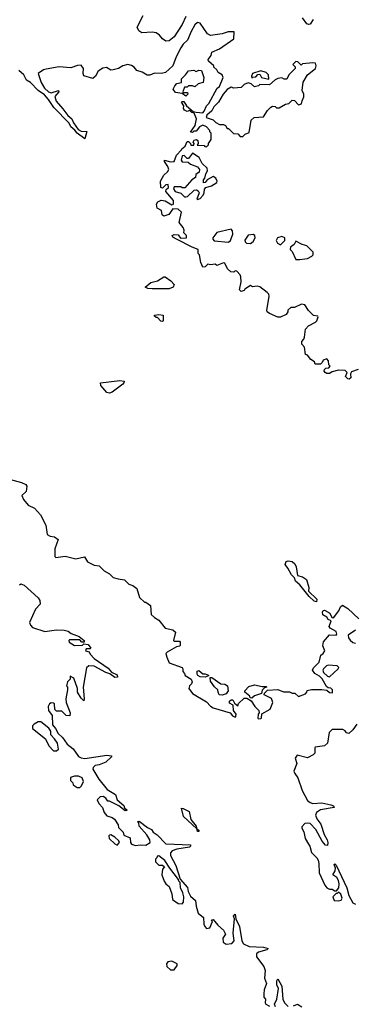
# Model space of a CAD drawing. Extents: x 2210602 to 2357277, y 510288 to 673808.
# Tile 290 of 464: x 2311621 to 2314214, y 587894 to 595502. Entities that reach past the tile are written whole.
import ezdxf

# ---------------------------------------------------------------- set-up
doc = ezdxf.new("R2010")
doc.units = 0

msp = doc.modelspace()

# ---------------------------------------------------------------- linework, layer by layer
at = {"layer": '0CON05XD'}
for points in [[(2312903.8, 595525), (2312875.4, 595465), (2312815, 595370), (2312775, 595338.8), (2312750, 595335), (2312725, 595353.3), (2312701.7, 595381.7), (2312675, 595398.8), (2312645, 595404), (2312565, 595398.8), (2312540, 595415), (2312528.8, 595445), (2312575.6, 595535)], [(2313888, 595502), (2313865, 595467.5), (2313855, 595463.8), (2313839.3, 595469.3), (2313806, 595515)], [(2314235, 592800), (2314185, 592780), (2314177.5, 592765), (2314180, 592735), (2314167, 592723), (2314155, 592727.5), (2314137.5, 592745), (2314150, 592775), (2314135, 592790), (2314085, 592792.5), (2314035, 592780), (2314015, 592767.5), (2313995, 592767.5), (2313980, 592775), (2313972.5, 592785), (2313975, 592800), (2313985, 592810), (2314008.3, 592811.7), (2314020, 592825), (2314010, 592835), (2314007, 592867), (2313995, 592880), (2313965, 592870), (2313958.3, 592851.7), (2313945, 592840), (2313905, 592840), (2313898.3, 592858.3), (2313870, 592875), (2313845, 592910), (2313830, 592915), (2313821.7, 592971.7), (2313800, 592995), (2313800, 593015), (2313817, 593033), (2313821.7, 593048.3), (2313828.3, 593111.7), (2313853, 593137), (2313906.4, 593163.6), (2313917.5, 593175), (2313927.5, 593205), (2313925, 593210), (2313890, 593215), (2313852.5, 593255), (2313825, 593297.5), (2313797, 593303), (2313745, 593277.5), (2313715, 593277.5), (2313693, 593257), (2313692.5, 593245), (2313680, 593225), (2313635, 593202.5), (2313615, 593202.5), (2313550.5, 593230.5), (2313532.5, 593245), (2313530, 593255), (2313547.5, 593365), (2313545, 593380), (2313532.5, 593395), (2313477, 593437), (2313455, 593443.3), (2313418.3, 593438.3), (2313405, 593447.5), (2313360.7, 593419.3), (2313355, 593410), (2313331.7, 593401.7), (2313320, 593415), (2313332.5, 593475), (2313330, 593515), (2313325, 593530), (2313298.3, 593558.3), (2313285, 593560), (2313275, 593550), (2313253, 593553), (2313227, 593577), (2313205, 593620), (2313195, 593622.5), (2313145, 593602.5), (2313131.7, 593611.7), (2313095, 593607.5), (2313075, 593612.5), (2313055, 593592.5), (2313035, 593590), (2313020, 593625), (2313010, 593685), (2313000, 593695), (2313000, 593725), (2312953, 593743), (2312837, 593803), (2312805, 593820), (2312800, 593835), (2312815, 593842.5), (2312845, 593840), (2312863, 593813), (2312910, 593815), (2312910, 593835), (2312890, 593855), (2312892.5, 593875), (2312883.3, 593895), (2312852.5, 593935), (2312870, 594015), (2312845, 594037.5), (2312805, 594040), (2312773, 593997), (2312735, 593982.5), (2312722.5, 593995), (2312716.2, 594026.2), (2312682.5, 594045), (2312677.5, 594075), (2312687, 594093), (2312715, 594107.5), (2312745, 594102.5), (2312795, 594070), (2312810, 594075), (2312810, 594105), (2312750, 594175), (2312751.7, 594188.3), (2312770, 594205), (2312768.3, 594228.3), (2312750, 594225), (2312725, 594200), (2312710, 594205), (2312707.5, 594255), (2312735, 594300), (2312762.5, 594325), (2312772.5, 594345), (2312766.1, 594366.1), (2312740, 594405), (2312740, 594415), (2312785, 594403.3), (2312813, 594407), (2312832.5, 594455), (2312870, 594495), (2312872.5, 594505), (2312900, 594525), (2312915, 594560), (2312925, 594560), (2312940, 594545), (2312943, 594533), (2312967.5, 594532.5), (2312970, 594545), (2312960, 594555), (2312970, 594570), (2312987, 594577), (2312997, 594567), (2313000, 594545), (2312991.7, 594531.7), (2313045, 594530), (2313051.7, 594521.7), (2313065, 594520), (2313080, 594535), (2313080, 594545), (2313100, 594575), (2313100, 594625), (2313090, 594635), (2313090, 594645), (2313065, 594672.5), (2313035, 594687.5), (2313010, 594675), (2312985, 594640), (2312965, 594640), (2312955, 594630), (2312941.7, 594631.7), (2312977, 594683), (2312986.4, 594736.4), (2312968.3, 594778.3), (2312950, 594785), (2312935, 594800), (2312915, 594793.3), (2312895, 594802.5), (2312887.5, 594815), (2312890, 594835), (2312870, 594865), (2312875, 594870), (2312888.3, 594868.3), (2312910, 594835), (2312961.7, 594791.7), (2312983, 594787), (2313035, 594782.5), (2313046.4, 594793.6), (2313063.8, 594835), (2313081.2, 594855), (2313146.7, 594973.3), (2313163.6, 594986.4), (2313192.5, 595055), (2313186.4, 595076.4), (2313153.6, 595093.6), (2313143, 595113), (2313120, 595135), (2313120, 595145), (2313080.7, 595180.7), (2313077.5, 595195), (2313100, 595225), (2313105, 595250), (2313165, 595276.7), (2313276.4, 595353.6), (2313276.7, 595406.7), (2313231.7, 595408.3), (2313185, 595391.2), (2313095, 595380), (2313072.6, 595392.6), (2313015.7, 595475.7), (2312995, 595478.8), (2312975, 595461.2), (2312945, 595411.2), (2312917.7, 595342.3), (2312885, 595312.9), (2312866.7, 595285), (2312830.9, 595215), (2312804.2, 595145), (2312746.2, 595093.8), (2312717, 595087), (2312662.3, 595087.7), (2312625, 595072.5), (2312605, 595073.8), (2312565.9, 595095.9), (2312525, 595110), (2312505.7, 595135.7), (2312485, 595148), (2312455, 595156.2), (2312417.5, 595145)], [(2312417.5, 595145), (2312385, 595123.8), (2312343, 595113), (2312325, 595112.5), (2312291.7, 595131.7), (2312262.3, 595127.7), (2312226.7, 595105), (2312207.5, 595065), (2312185, 595047.5), (2312117, 595067), (2312110, 595085), (2312112.5, 595125), (2312095, 595150), (2312068.3, 595148.3), (2312015, 595130), (2311925, 595136.2), (2311825, 595118.8), (2311805, 595113.3), (2311763.6, 595086.4), (2311787.5, 595015), (2311813.2, 594973.2), (2311843.1, 594943.1), (2311865, 594936), (2311920, 594955), (2311922.5, 594945), (2311892.5, 594907.5), (2311901.7, 594871.7), (2311955, 594813.8), (2311991.9, 594761.9), (2312023.3, 594735), (2312035.8, 594705.8), (2312072, 594652), (2312095, 594640), (2312138.3, 594638.3), (2312125, 594580), (2312065, 594623.8), (2312048, 594648), (2312016.7, 594675), (2312001.7, 594701.7), (2311883.6, 594823.6), (2311842, 594885), (2311811.1, 594921.1), (2311764.2, 594955), (2311703.8, 595015), (2311674.1, 595034.1), (2311652, 595075), (2311615, 595110)], [(2313345, 594600), (2313363, 594617), (2313395, 594630), (2313410, 594725), (2313433, 594747), (2313505, 594750), (2313535, 594800), (2313560, 594825), (2313575, 594832.5), (2313595, 594830), (2313605, 594820), (2313625, 594820), (2313675, 594850), (2313700, 594855), (2313725, 594880), (2313745, 594877.5), (2313775, 594842.5), (2313799.3, 594850.7), (2313802.5, 594875), (2313817.5, 594905), (2313816.7, 594925), (2313803.3, 594955), (2313811.2, 595018.8), (2313845, 595076.7), (2313906.1, 595123.9), (2313912.5, 595145), (2313907.5, 595165), (2313885, 595168.8), (2313805, 595160), (2313795, 595150), (2313770, 595175), (2313755, 595177.5), (2313730, 595155), (2313748.3, 595138.3), (2313750, 595125), (2313700, 595075), (2313685, 595042.5), (2313665, 595042.5), (2313645, 595052.5), (2313615, 595046.2), (2313593.9, 595036.1), (2313551.7, 594998.3), (2313475, 595000), (2313465, 594990), (2313435, 594982.5), (2313410, 595005), (2313385, 595012.5), (2313355, 595000), (2313331.7, 594978.3), (2313275, 594972.5), (2313255, 594980), (2313225, 594962.5), (2313192, 594925), (2313156.4, 594863.6), (2313121.2, 594828.8), (2313105, 594797.5), (2313067.5, 594765), (2313062.5, 594745), (2313115, 594727.5), (2313135, 594707.5), (2313165, 594692.5), (2313195, 594692.5), (2313210, 594685), (2313225, 594660), (2313235, 594660), (2313273, 594623), (2313305, 594620), (2313325, 594600), (2313345, 594600)], [(2312905, 594910), (2312875, 594930), (2312825, 594940), (2312807.5, 594965), (2312819.3, 594990.7), (2312835, 595007.5), (2312870, 595015), (2312870, 595045), (2312902.5, 595075), (2312925, 595107.5), (2312965, 595112.5), (2312985, 595102.5), (2313005, 595112.5), (2313025, 595110), (2313042.5, 595055), (2313037.5, 595015), (2313000, 595005), (2312975, 594982.5), (2312955, 594990), (2312925, 594990), (2312915, 594980), (2312895, 594980), (2312880, 594945), (2312885, 594940), (2312918.3, 594938.3), (2312920, 594925), (2312905, 594910)], [(2313545, 595042.5), (2313542.5, 595075), (2313525, 595092.5), (2313485, 595106.7), (2313420, 595085), (2313412.5, 595065), (2313415, 595050), (2313421.7, 595058.3), (2313445, 595060), (2313461.7, 595078.3), (2313475, 595080), (2313490, 595055), (2313545, 595042.5)], [(2312995, 594112.5), (2313015, 594120), (2313037.5, 594145), (2313046.4, 594163.6), (2313048.3, 594191.7), (2313060, 594205), (2313101.7, 594218.3), (2313145, 594242.5), (2313147.5, 594255), (2313136.4, 594276.4), (2313115, 594290), (2313070, 594265), (2313055, 594242.5), (2313041.7, 594241.7), (2313040, 594265), (2313051.7, 594278.3), (2313058.3, 594311.7), (2313072.5, 594335), (2313070, 594355), (2313030.7, 594390.7), (2313006.4, 594436.4), (2312955, 594470), (2312925, 594430), (2312915, 594430), (2312891.7, 594451.7), (2312875, 594450), (2312867.5, 594415), (2312875, 594402.5), (2312921.7, 594401.7), (2312940, 594385), (2312993.6, 594363.6), (2313010, 594345), (2313007, 594323), (2312982.5, 594305), (2312978.3, 594281.7), (2312950, 594265), (2312897, 594203), (2312875, 594202.5), (2312865, 594210), (2312815, 594210), (2312810, 594195), (2312823, 594173), (2312865, 594162.5), (2312893.8, 594133.8), (2312905, 594132.5), (2312917.5, 594135), (2312970, 594185), (2312987, 594187), (2313000, 594180), (2313007.5, 594165), (2312990, 594115), (2312995, 594112.5)], [(2313235, 593782.5), (2313250, 593795), (2313266.7, 593845), (2313265, 593870), (2313255, 593882.5), (2313145, 593857.5), (2313112.5, 593815), (2313112.5, 593805), (2313124, 593794), (2313235, 593782.5)], [(2313405, 593773.3), (2313425, 593787.5), (2313440, 593815), (2313437.5, 593835), (2313425, 593842.5), (2313385, 593837.5), (2313360.7, 593799.3), (2313362.5, 593785), (2313373.9, 593773.9), (2313405, 593773.3)], [(2313635, 593762.5), (2313670, 593795), (2313670, 593815), (2313645, 593827.5), (2313613.6, 593816.4), (2313603.3, 593795), (2313612.5, 593775), (2313635, 593762.5)], [(2313785, 593647.5), (2313825, 593653.8), (2313845, 593657.5), (2313877.5, 593675), (2313887.5, 593685), (2313888.8, 593705), (2313840, 593755), (2313804.1, 593764.1), (2313755, 593790), (2313742.5, 593765), (2313712.5, 593745), (2313710, 593725), (2313725, 593710), (2313755, 593650), (2313785, 593647.5)], [(2312645, 593420.8), (2312610, 593425), (2312590, 593435), (2312635, 593470), (2312685, 593484), (2312735, 593513.8), (2312745, 593513.8), (2312788, 593485), (2312814.2, 593455), (2312805.5, 593434.5), (2312775, 593422.9), (2312645, 593420.8)], [(2312725, 593170), (2312711.7, 593171.7), (2312685, 593200), (2312675, 593200), (2312661.7, 593211.7), (2312661.7, 593218.3), (2312695, 593222.5), (2312728.3, 593218.3), (2312730, 593175), (2312725, 593170)], [(2312315, 592615.6), (2312295, 592620.6), (2312248.1, 592675), (2312243.8, 592696.2), (2312395, 592713.8), (2312428.1, 592708.1), (2312426.4, 592695), (2312416.4, 592685), (2312335, 592624.6), (2312315, 592615.6)], [(2311549.3, 591949.3), (2311635, 591926.7), (2311669.3, 591909.3), (2311676.7, 591896.7), (2311670, 591855), (2311636.7, 591825), (2311648.8, 591795), (2311685, 591750), (2311735, 591726.7), (2311781.2, 591675), (2311823.8, 591595), (2311833.6, 591523.6), (2311855, 591510), (2311890, 591505), (2311917.5, 591485), (2311893, 591413), (2311892.5, 591355), (2311900, 591345), (2311973, 591357), (2312054.1, 591335.9), (2312121.7, 591351.7), (2312145, 591312.5), (2312195, 591287.5), (2312235, 591282.5), (2312274.2, 591244.2), (2312315, 591220), (2312341.7, 591191.7), (2312381.7, 591181.7), (2312430, 591175), (2312465, 591140), (2312495, 591130), (2312525, 591107.5), (2312547, 591037), (2312585, 591000), (2312595, 591000), (2312632.5, 590975), (2312637.5, 590905), (2312661.7, 590881.7), (2312695, 590862.5), (2312745, 590800), (2312805, 590787.5), (2312825, 590770), (2312810, 590705), (2312815, 590700), (2312855, 590700), (2312861.7, 590691.7), (2312861.7, 590668.3), (2312858.3, 590661.7), (2312833, 590657), (2312760, 590615), (2312750, 590605), (2312756.7, 590575), (2312775, 590532.5), (2312876.4, 590496.4), (2312882.5, 590485), (2312880, 590465), (2312895, 590450), (2312900, 590435), (2312945, 590407.5), (2312953.8, 590385), (2312949.2, 590370.8), (2312932.5, 590355), (2312927.5, 590335), (2312956.7, 590295), (2313065, 590230), (2313095, 590197.5), (2313115, 590185.8), (2313246.2, 590146.2), (2313264.1, 590124.1), (2313285, 590112.5), (2313291.7, 590118.3), (2313292.5, 590135), (2313273, 590163), (2313270, 590205), (2313240.7, 590220.7), (2313242.5, 590235), (2313255, 590246.7), (2313267, 590247), (2313281.7, 590221.7), (2313305, 590200), (2313311.7, 590218.3), (2313355, 590260), (2313375, 590260), (2313408.3, 590238.3), (2313437.5, 590195), (2313467.5, 590165), (2313470, 590145), (2313463, 590137), (2313460, 590105), (2313465, 590100), (2313485, 590102.5)], [(2313915, 591003.8), (2313895, 591008), (2313856.7, 591045), (2313785.6, 591135.6), (2313752.7, 591162.7), (2313745, 591190), (2313721.7, 591211.7), (2313693.8, 591265), (2313672.3, 591292.3), (2313680, 591315), (2313695, 591320), (2313725, 591316), (2313747.3, 591297.3), (2313758, 591275), (2313766.2, 591206.2), (2313806, 591196), (2313836.1, 591176.1), (2313854.2, 591115), (2313852.5, 591085), (2313915.6, 591025.6), (2313915, 591003.8)], [(2311620, 591135), (2311628.3, 591141.7), (2311655, 591132.5), (2311763.9, 591033.9), (2311776.7, 591015), (2311778, 590985), (2311743.3, 590946.7), (2311697.5, 590845), (2311703, 590823), (2311720, 590805), (2311815, 590773.8), (2311905, 590786.2), (2311965, 590786), (2311995, 590778), (2312019.3, 590759.3), (2312080, 590735), (2312120, 590705), (2312118.3, 590691.7), (2312101.7, 590691.7), (2312085, 590710), (2312005, 590710), (2312000, 590705), (2312001.7, 590691.7), (2312045, 590667.5), (2312105, 590670), (2312115, 590680), (2312150, 590675), (2312170, 590645), (2312165, 590640), (2312135, 590640), (2312130, 590625), (2312158.3, 590618.3), (2312165, 590600), (2312196.1, 590566.1), (2312305, 590492.5), (2312330.7, 590460.7), (2312375, 590440), (2312377.5, 590422.5), (2312355, 590420), (2312317, 590447), (2312285, 590456.7), (2312195, 590506.2), (2312155, 590510), (2312136.7, 590495), (2312110, 590345), (2312120, 590255), (2312115, 590240), (2312095, 590260), (2312067.5, 590305), (2312067.5, 590335), (2312040, 590415), (2312011.7, 590428.3), (2312010, 590405), (2311990, 590385), (2311982.5, 590355), (2311990, 590345), (2311990, 590325), (2311976.7, 590255), (2311980, 590225), (2312010, 590145), (2312008.3, 590121.7), (2311980, 590125), (2311945, 590160), (2311905, 590160), (2311893, 590173), (2311890, 590215), (2311881.7, 590221.7), (2311865, 590222.5), (2311850, 590215), (2311840, 590195), (2311842.5, 590165), (2311872.5, 590125), (2311873, 590053), (2311897.5, 590025), (2311917, 589987), (2311952.5, 589955), (2311987.5, 589905), (2312035, 589867.5), (2312075, 589810), (2312095, 589797.5), (2312125, 589793.8), (2312295, 589820), (2312330, 589815), (2312330, 589805), (2312286.1, 589763.9), (2312235, 589743.3), (2312205, 589740), (2312187.5, 589725), (2312185, 589710), (2312233, 589633)], [(2313485, 590102.5), (2313490, 590105), (2313491.7, 590138.3), (2313555, 590173.3), (2313577.5, 590225), (2313566.4, 590256.4), (2313510, 590285), (2313511.7, 590298.3), (2313535, 590320), (2313616.1, 590326.1), (2313658.3, 590308.3), (2313705, 590307.5), (2313725, 590297.5), (2313747, 590297), (2313775, 590272.5), (2313828.3, 590291.7), (2313840, 590305), (2313841.7, 590318.3), (2313875, 590327.5), (2313955, 590327.5), (2313995, 590320), (2314015, 590302.5), (2314038.3, 590301.7), (2314037.5, 590325), (2314025, 590337.5), (2314005, 590340), (2313990.7, 590350.7), (2313957.7, 590407.7), (2313938.3, 590428.3), (2313900.5, 590450.5), (2313884, 590475), (2313890, 590495), (2313935, 590537.5), (2313948.3, 590591.7), (2313966.4, 590603.6), (2313977.5, 590625), (2313962.5, 590665), (2313967.5, 590695), (2314015, 590750), (2314065, 590746.7), (2314071.2, 590755), (2314066.2, 590775), (2314020, 590800), (2314012, 590812), (2314027, 590857), (2314005, 590866.7), (2313993.3, 590885), (2313964.3, 590904.3), (2313960, 590925), (2313965, 590936.2), (2313975, 590940), (2314016.2, 590916.2), (2314033.6, 590883.6), (2314045, 590880), (2314087, 590933), (2314100, 590965), (2314115, 590977.5), (2314155, 590953.3), (2314241.9, 590871.9)], [(2314216.2, 590785), (2314158.8, 590745), (2314162, 590725), (2314175, 590708), (2314195, 590689.2), (2314215, 590683.8)], [(2314015, 590423.3), (2314082.5, 590485), (2314086.4, 590496.4), (2314075, 590510), (2314005, 590513.3), (2313991.7, 590508.3), (2313967.5, 590485), (2313962.5, 590475), (2313967, 590457), (2313999.3, 590429.3), (2314015, 590423.3)], [(2313055, 590422.5), (2313015, 590423.8), (2312997.5, 590435), (2312991.2, 590445), (2312991.7, 590468.3), (2313005, 590472.5), (2313035, 590447.5), (2313055, 590447.5), (2313078.3, 590438.3), (2313078.3, 590431.7), (2313055, 590422.5)], [(2313185, 590282.5), (2313162.5, 590285), (2313153.3, 590305), (2313152.5, 590325), (2313125, 590346.7), (2313095, 590390), (2313091.7, 590418.3), (2313105, 590420), (2313175, 590370), (2313205, 590367.5), (2313227.5, 590355), (2313232.5, 590315), (2313215, 590292.5), (2313185, 590282.5)], [(2313415, 590260), (2313401.7, 590261.7), (2313400, 590275), (2313360, 590305), (2313360, 590315), (2313391.7, 590348.3), (2313435, 590362.5), (2313495, 590350), (2313525, 590350), (2313530, 590345), (2313511.7, 590338.3), (2313495, 590320), (2313490, 590295), (2313435, 590277.5), (2313415, 590260)], [(2311881.7, 589851.7), (2311905, 589852.5), (2311920, 589865), (2311911.7, 589911.7), (2311890, 589945), (2311860, 589975), (2311860, 590005), (2311846.4, 590026.4), (2311785, 590077.5), (2311763, 590077), (2311731.7, 590058.3), (2311720, 590045), (2311720, 590025), (2311820, 589945), (2311845, 589890), (2311881.7, 589851.7)], [(2314225, 590057.5), (2314195.9, 590014.1), (2314165, 589987.5), (2314145, 589992.5), (2314135, 590007.5), (2314116.4, 590016.4), (2314035, 590017.5), (2314012.5, 589995), (2313998.3, 589911.7), (2313975, 589890), (2313905, 589880), (2313900, 589875), (2313900, 589835), (2313889.3, 589820.7), (2313845, 589797.5), (2313765, 589820), (2313750, 589795), (2313762.5, 589755), (2313740, 589695), (2313746.4, 589676.4), (2313770, 589645), (2313802.5, 589545), (2313845, 589470), (2313865, 589453.3), (2313885, 589446.2), (2313955, 589450), (2314026.1, 589436.1), (2314045, 589427.5), (2314050, 589415), (2313944.1, 589395.9), (2313914.1, 589375.9), (2313906.2, 589355), (2313915.9, 589325.9), (2313946.7, 589285), (2313973.3, 589205), (2313996.2, 589165), (2314002.5, 589145), (2313998.3, 589121.7), (2313983.6, 589123.6), (2313957.5, 589155), (2313910, 589245), (2313865, 589290), (2313845, 589292.5), (2313825, 589290), (2313800, 589265), (2313800, 589255), (2313817, 589227), (2313826.7, 589175), (2313852, 589132), (2313863.3, 589115), (2313875, 589067.5), (2313916.4, 589026.4), (2313927, 589007), (2313933, 588983), (2313935, 588910), (2313978.8, 588815), (2313995, 588793.3), (2314013.6, 588783.6), (2314035, 588782.5), (2314055, 588770), (2314068.3, 588771.7), (2314087, 588793), (2314090, 588825), (2314085, 588850), (2314072.5, 588875), (2314040, 588895), (2314057.5, 588925), (2314060, 588945), (2314050, 588975), (2314055, 588980), (2314065, 588970), (2314148.8, 588795), (2314164.1, 588734.1), (2314195, 588677.5), (2314215, 588666.7)], [(2312085, 589570), (2312098.3, 589581.7), (2312112.5, 589615), (2312103, 589643), (2312075, 589657.5), (2312045, 589657.5), (2312013.6, 589646.4), (2312013, 589623), (2312030, 589605), (2312035, 589590), (2312065, 589570), (2312085, 589570)], [(2312233, 589633), (2312297.5, 589555), (2312360, 589515), (2312373.3, 589473.3), (2312425, 589430), (2312431.7, 589411.7), (2312450, 589395), (2312435, 589390), (2312387, 589427), (2312315, 589462.5), (2312303, 589463), (2312285, 589487.5), (2312265, 589500), (2312241.7, 589498.3), (2312220, 589475), (2312232.5, 589445), (2312260, 589415), (2312272.5, 589375), (2312295, 589350), (2312335, 589337.5), (2312352.5, 589325), (2312381.7, 589281.7), (2312385, 589260), (2312420, 589225), (2312425, 589200), (2312475, 589180), (2312477.5, 589145), (2312485, 589132.5), (2312515, 589121.2), (2312555, 589126.7), (2312595, 589123.3), (2312630, 589145), (2312627.5, 589165), (2312603.6, 589203.6), (2312545, 589270), (2312540, 589295), (2312530, 589305), (2312545, 589310), (2312609.3, 589259.3), (2312640, 589245), (2312652.5, 589225), (2312683, 589203), (2312750, 589135), (2312940, 589125), (2312940, 589115), (2312931.7, 589108.3), (2312835, 589093.3), (2312799.3, 589080.7), (2312786.7, 589065), (2312786.2, 589045), (2312825.9, 588965.9), (2312861.7, 588861.7), (2312917, 588797), (2312922.5, 588765), (2312939.3, 588729.3), (2312980, 588695), (2312985, 588652.5), (2312999.3, 588599.3), (2313040, 588565), (2313043, 588513), (2313050, 588495), (2313065, 588480), (2313090, 588485), (2313110, 588535), (2313102.5, 588547.5), (2313115, 588550), (2313152.5, 588505), (2313196.4, 588466.4), (2313210, 588435), (2313190, 588405), (2313192.5, 588375), (2313215, 588357.5), (2313260, 588365), (2313277.5, 588385), (2313270, 588445), (2313280, 588555), (2313272.5, 588575), (2313285, 588590), (2313290, 588555), (2313318.8, 588495), (2313338, 588385), (2313350.3, 588360.3), (2313395, 588341.2), (2313505, 588336.2), (2313540, 588325), (2313530, 588315), (2313465, 588296.7), (2313450, 588285), (2313451.7, 588261.7), (2313507.5, 588185), (2313516.2, 588156.2), (2313513.3, 588095), (2313528.8, 588055), (2313510, 588005), (2313506.7, 587975), (2313508.3, 587948.3), (2313520, 587935), (2313517.5, 587905), (2313522.5, 587895), (2313550, 587880)], [(2313005, 589230), (2312995, 589230), (2312990, 589250), (2312887.5, 589345), (2312871.7, 589408.3), (2312885, 589407.5), (2312930, 589385), (2312943, 589323), (2312985, 589270), (2312990, 589250), (2313005, 589240), (2313005, 589230)], [(2312375, 589123.3), (2312392.5, 589145), (2312386.4, 589156.4), (2312355, 589186.7), (2312325, 589202.5), (2312315, 589200), (2312310, 589195), (2312312.5, 589175), (2312355, 589133.3), (2312375, 589123.3)], [(2312875, 588670), (2312887, 588683), (2312890, 588725), (2312882.5, 588755), (2312863, 588793), (2312860, 588835), (2312850, 588845), (2312848.3, 588858.3), (2312780, 588945), (2312742.5, 589005), (2312695, 589040), (2312681.7, 589038.3), (2312680, 589025), (2312670, 589015), (2312670, 588995), (2312695, 588970), (2312725, 588970), (2312740, 588955), (2312723, 588937), (2312720, 588895), (2312736.7, 588845), (2312750, 588825), (2312776.7, 588805), (2312796.4, 588746.4), (2312801.2, 588705), (2312845, 588672.5), (2312875, 588670)], [(2314085, 588693.3), (2314105, 588700), (2314112.5, 588715), (2314102.5, 588745), (2314085, 588760), (2314075, 588750), (2314065, 588750), (2314040, 588725), (2314050, 588695), (2314085, 588693.3)], [(2312815, 588160), (2312837.5, 588195), (2312836.4, 588206.4), (2312795, 588226.7), (2312765, 588222.5), (2312753.9, 588206.1), (2312757.5, 588185), (2312785, 588160), (2312815, 588160)], [(2313597.5, 587875), (2313590, 587895), (2313606.7, 587935), (2313620, 588015), (2313607.5, 588045), (2313607.5, 588075), (2313615, 588090), (2313647.5, 588035), (2313653.8, 587935), (2313665.9, 587905.9), (2313695, 587877.5)], [(2313737, 587883), (2313766.1, 587896.1), (2313800, 587875)]]:
    msp.add_lwpolyline(points, dxfattribs=at)

doc.saveas('drawing.dxf')
